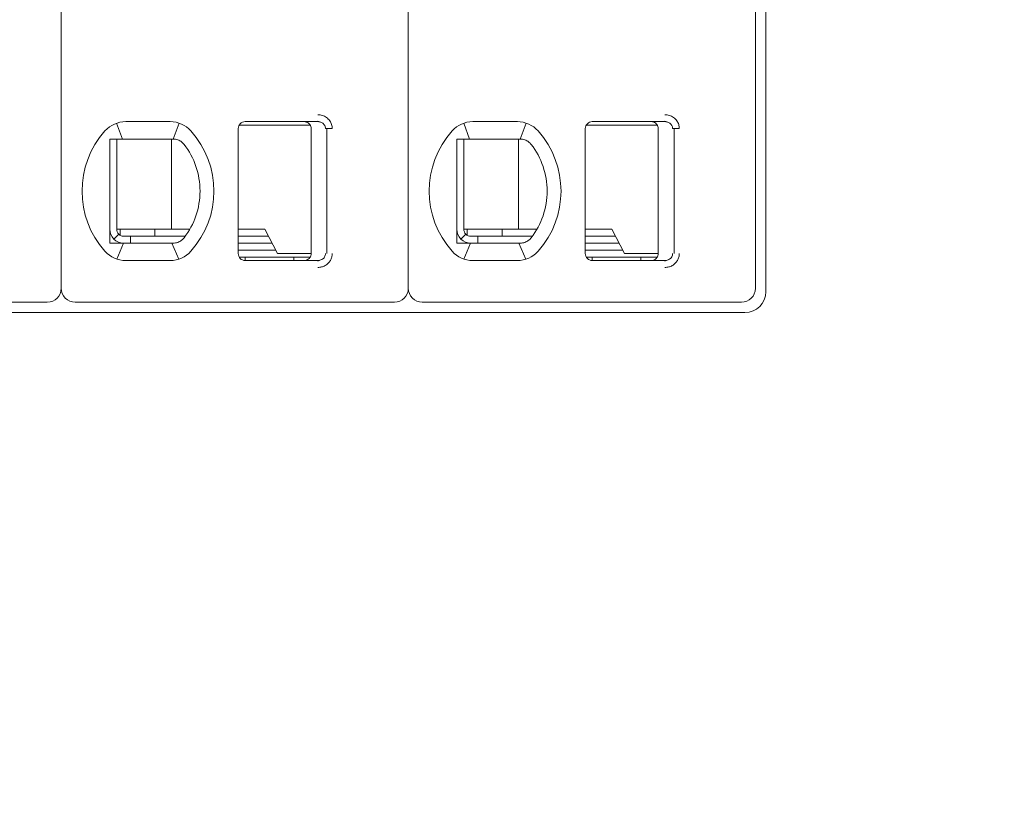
# Model space of a CAD drawing. Header units: millimetres. Extents: x -1114 to 1396, y -630 to 631.
# Tile 450 of 656: x 414 to 428, y -497 to -485. Entities that reach past the tile are written whole.
import ezdxf

# ---------------------------------------------------------------- set-up
doc = ezdxf.new("R2010")
doc.units = ezdxf.units.MM
doc.header["$MEASUREMENT"] = 0

msp = doc.modelspace()

# ---------------------------------------------------------------- linework, layer by layer
at = {"lineweight": 18}
for points, knots in [([(1038.9843, -629.7647), (1038.9843, -629.7647), (-1111.4882, -629.7647), (-1111.4882, -629.7647), (-1111.4882, -629.7647), (-1111.4882, -629.7647), (-1111.4882, 630.7883), (-1111.4882, 630.7883), (-1111.4882, 630.7883), (-1111.4882, 630.7883), (1038.9843, 630.7883), (1038.9843, 630.7883)], [0, 0, 0, 0, 0.3333333, 0.3333333, 0.3333333, 0.3333333, 0.6666667, 0.6666667, 0.6666667, 0.6666667, 1, 1, 1, 1]), ([(418.5927, -486.8466), (418.6147, -486.8464), (418.6358, -486.8497), (418.6569, -486.8565), (418.6569, -486.8565), (418.678, -486.8633), (418.6991, -486.8735), (418.7177, -486.8871), (418.7177, -486.8871), (418.7362, -486.9008), (418.7523, -486.9177), (418.7645, -486.935), (418.7645, -486.935), (418.7767, -486.9522), (418.785, -486.9697), (418.7907, -486.9882), (418.7907, -486.9882), (418.7965, -487.0067), (418.7996, -487.0263), (418.7997, -487.0466)], [0, 0, 0, 0, 0.2, 0.2, 0.2, 0.2, 0.4, 0.4, 0.4, 0.4, 0.6, 0.6, 0.6, 0.6, 0.8, 0.8, 0.8, 0.8, 1, 1, 1, 1]), ([(423.5927, -486.8466), (423.6147, -486.8464), (423.6358, -486.8497), (423.6569, -486.8565), (423.6569, -486.8565), (423.678, -486.8633), (423.6991, -486.8735), (423.7177, -486.8871), (423.7177, -486.8871), (423.7362, -486.9008), (423.7523, -486.9177), (423.7645, -486.935), (423.7645, -486.935), (423.7767, -486.9522), (423.785, -486.9697), (423.7907, -486.9882), (423.7907, -486.9882), (423.7965, -487.0067), (423.7996, -487.0263), (423.7997, -487.0466)], [0, 0, 0, 0, 0.2, 0.2, 0.2, 0.2, 0.4, 0.4, 0.4, 0.4, 0.6, 0.6, 0.6, 0.6, 0.8, 0.8, 0.8, 0.8, 1, 1, 1, 1]), ([(417.5452, -486.9466), (417.5187, -486.9466), (417.4933, -486.9571), (417.4745, -486.9759), (417.4745, -486.9759), (417.4558, -486.9946), (417.4452, -487.0201), (417.4452, -487.0466)], [0, 0, 0, 0, 0.5, 0.5, 0.5, 0.5, 1, 1, 1, 1]), ([(417.5452, -486.9466), (417.5187, -486.9466), (417.4933, -486.9571), (417.4745, -486.9759), (417.4745, -486.9759), (417.4558, -486.9946), (417.4452, -487.0201), (417.4452, -487.0466)], [0, 0, 0, 0, 0.5, 0.5, 0.5, 0.5, 1, 1, 1, 1]), ([(418.3952, -486.9466), (418.4058, -486.9466), (418.4162, -486.9483), (418.4262, -486.9515), (418.4262, -486.9515), (418.4362, -486.9548), (418.4457, -486.9596), (418.4541, -486.9658), (418.4541, -486.9658), (418.4626, -486.9719), (418.4701, -486.9794), (418.4762, -486.9879), (418.4762, -486.9879), (418.4823, -486.9964), (418.4872, -487.0059), (418.4904, -487.0158), (418.4904, -487.0158), (418.4936, -487.0258), (418.4952, -487.0362), (418.4952, -487.0466)], [0, 0, 0, 0, 0.2, 0.2, 0.2, 0.2, 0.4, 0.4, 0.4, 0.4, 0.6, 0.6, 0.6, 0.6, 0.8, 0.8, 0.8, 0.8, 1, 1, 1, 1]), ([(418.5927, -486.9466), (418.6014, -486.9466), (418.6102, -486.9475), (418.6187, -486.9494), (418.6187, -486.9494), (418.627, -486.9512), (418.6352, -486.954), (418.6429, -486.9575), (418.6429, -486.9575), (418.6505, -486.961), (418.6577, -486.9654), (418.6642, -486.9704), (418.6642, -486.9704), (418.6704, -486.9752), (418.676, -486.9806), (418.6809, -486.9865), (418.6809, -486.9865), (418.6855, -486.9919), (418.6894, -486.9978), (418.6926, -487.0041), (418.6926, -487.0041), (418.6959, -487.0103), (418.6984, -487.0169), (418.7002, -487.0236), (418.7002, -487.0236), (418.7021, -487.0312), (418.7031, -487.0389), (418.7031, -487.0466)], [0, 0, 0, 0, 0.1428571, 0.1428571, 0.1428571, 0.1428571, 0.2857143, 0.2857143, 0.2857143, 0.2857143, 0.4285714, 0.4285714, 0.4285714, 0.4285714, 0.5714286, 0.5714286, 0.5714286, 0.5714286, 0.7142857, 0.7142857, 0.7142857, 0.7142857, 0.8571429, 0.8571429, 0.8571429, 0.8571429, 1, 1, 1, 1]), ([(422.5452, -486.9466), (422.5187, -486.9466), (422.4933, -486.9571), (422.4745, -486.9759), (422.4745, -486.9759), (422.4558, -486.9946), (422.4452, -487.0201), (422.4452, -487.0466)], [0, 0, 0, 0, 0.5, 0.5, 0.5, 0.5, 1, 1, 1, 1]), ([(422.5452, -486.9466), (422.5187, -486.9466), (422.4933, -486.9571), (422.4745, -486.9759), (422.4745, -486.9759), (422.4558, -486.9946), (422.4452, -487.0201), (422.4452, -487.0466)], [0, 0, 0, 0, 0.5, 0.5, 0.5, 0.5, 1, 1, 1, 1]), ([(423.3952, -486.9466), (423.4058, -486.9466), (423.4162, -486.9483), (423.4262, -486.9515), (423.4262, -486.9515), (423.4362, -486.9548), (423.4457, -486.9596), (423.4541, -486.9658), (423.4541, -486.9658), (423.4626, -486.9719), (423.4701, -486.9794), (423.4762, -486.9879), (423.4762, -486.9879), (423.4823, -486.9964), (423.4872, -487.0059), (423.4904, -487.0158), (423.4904, -487.0158), (423.4936, -487.0258), (423.4952, -487.0362), (423.4952, -487.0466)], [0, 0, 0, 0, 0.2, 0.2, 0.2, 0.2, 0.4, 0.4, 0.4, 0.4, 0.6, 0.6, 0.6, 0.6, 0.8, 0.8, 0.8, 0.8, 1, 1, 1, 1]), ([(423.5927, -486.9466), (423.6014, -486.9466), (423.6102, -486.9475), (423.6187, -486.9494), (423.6187, -486.9494), (423.627, -486.9512), (423.6352, -486.954), (423.6429, -486.9575), (423.6429, -486.9575), (423.6505, -486.961), (423.6577, -486.9654), (423.6642, -486.9704), (423.6642, -486.9704), (423.6704, -486.9752), (423.676, -486.9806), (423.6809, -486.9865), (423.6809, -486.9865), (423.6855, -486.9919), (423.6894, -486.9978), (423.6926, -487.0041), (423.6926, -487.0041), (423.6959, -487.0103), (423.6984, -487.0169), (423.7002, -487.0236), (423.7002, -487.0236), (423.7021, -487.0312), (423.7031, -487.0389), (423.7031, -487.0466)], [0, 0, 0, 0, 0.1428571, 0.1428571, 0.1428571, 0.1428571, 0.2857143, 0.2857143, 0.2857143, 0.2857143, 0.4285714, 0.4285714, 0.4285714, 0.4285714, 0.5714286, 0.5714286, 0.5714286, 0.5714286, 0.7142857, 0.7142857, 0.7142857, 0.7142857, 0.8571429, 0.8571429, 0.8571429, 0.8571429, 1, 1, 1, 1]), ([(415.5952, -487.1966), (415.602, -487.1966), (415.6088, -487.1966), (415.6156, -487.1966), (415.6156, -487.1966), (415.6224, -487.1966), (415.6292, -487.1966), (415.6361, -487.1966), (415.6361, -487.1966), (415.643, -487.1966), (415.6498, -487.1966), (415.6567, -487.1966)], [0, 0, 0, 0, 0.3333333, 0.3333333, 0.3333333, 0.3333333, 0.6666667, 0.6666667, 0.6666667, 0.6666667, 1, 1, 1, 1]), ([(415.5952, -487.1966), (415.5952, -487.2475), (415.5952, -487.3), (415.5952, -487.355), (415.5952, -487.355), (415.5952, -487.3824), (415.5952, -487.4105), (415.5952, -487.4395), (415.5952, -487.4395), (415.5952, -487.4539), (415.5952, -487.4686), (415.5952, -487.4835), (415.5952, -487.4835), (415.5952, -487.4984), (415.5952, -487.5136), (415.5952, -487.529), (415.5952, -487.529), (415.5952, -487.5597), (415.5952, -487.5913), (415.5952, -487.624), (415.5952, -487.624), (415.5952, -487.6567), (415.5952, -487.6905), (415.5952, -487.7259), (415.5952, -487.7259), (415.5952, -487.7436), (415.5952, -487.7615), (415.5952, -487.7796), (415.5952, -487.7796), (415.5952, -487.7977), (415.5952, -487.816), (415.5952, -487.8345), (415.5952, -487.8345), (415.5952, -487.853), (415.5952, -487.8717), (415.5952, -487.8907), (415.5952, -487.8907), (415.5952, -487.9097), (415.5952, -487.9289), (415.5952, -487.9479), (415.5952, -487.9479), (415.5952, -487.986), (415.5952, -488.0235), (415.5952, -488.0606), (415.5952, -488.0606), (415.5952, -488.0699), (415.5952, -488.0791), (415.5952, -488.0883), (415.5952, -488.0883), (415.5952, -488.0975), (415.5952, -488.1067), (415.5952, -488.1158), (415.5952, -488.1158), (415.5952, -488.134), (415.5952, -488.1519), (415.5952, -488.1693), (415.5952, -488.1693), (415.5952, -488.2043), (415.5952, -488.2379), (415.5952, -488.2706), (415.5952, -488.2706), (415.5952, -488.2869), (415.5952, -488.303), (415.5952, -488.3189), (415.5952, -488.3189), (415.5952, -488.3347), (415.5952, -488.3504), (415.5952, -488.3657), (415.5952, -488.3657), (415.5952, -488.3964), (415.5952, -488.4259), (415.5952, -488.4547), (415.5952, -488.4547), (415.5952, -488.4835), (415.5952, -488.5114), (415.5952, -488.5388), (415.5952, -488.5388), (415.5952, -488.5935), (415.5952, -488.6458), (415.5952, -488.6966)], [0, 0, 0, 0, 0.05, 0.05, 0.05, 0.05, 0.1, 0.1, 0.1, 0.1, 0.15, 0.15, 0.15, 0.15, 0.2, 0.2, 0.2, 0.2, 0.25, 0.25, 0.25, 0.25, 0.3, 0.3, 0.3, 0.3, 0.35, 0.35, 0.35, 0.35, 0.4, 0.4, 0.4, 0.4, 0.45, 0.45, 0.45, 0.45, 0.5, 0.5, 0.5, 0.5, 0.55, 0.55, 0.55, 0.55, 0.6, 0.6, 0.6, 0.6, 0.65, 0.65, 0.65, 0.65, 0.7, 0.7, 0.7, 0.7, 0.75, 0.75, 0.75, 0.75, 0.8, 0.8, 0.8, 0.8, 0.85, 0.85, 0.85, 0.85, 0.9, 0.9, 0.9, 0.9, 0.95, 0.95, 0.95, 0.95, 1, 1, 1, 1]), ([(415.8244, -487.1966), (415.8193, -487.1966), (415.8141, -487.1966), (415.8088, -487.1966), (415.8088, -487.1966), (415.8035, -487.1966), (415.7982, -487.1966), (415.7928, -487.1966), (415.7928, -487.1966), (415.7874, -487.1966), (415.7819, -487.1966), (415.7763, -487.1966), (415.7763, -487.1966), (415.7706, -487.1966), (415.7648, -487.1966), (415.7588, -487.1966), (415.7588, -487.1966), (415.7529, -487.1966), (415.7467, -487.1966), (415.7405, -487.1966), (415.7405, -487.1966), (415.7342, -487.1966), (415.7278, -487.1966), (415.7212, -487.1966), (415.7212, -487.1966), (415.7146, -487.1966), (415.7078, -487.1966), (415.7009, -487.1966), (415.7009, -487.1966), (415.6939, -487.1966), (415.6868, -487.1966), (415.6794, -487.1966), (415.6794, -487.1966), (415.6721, -487.1966), (415.6645, -487.1966), (415.6567, -487.1966)], [0, 0, 0, 0, 0.1111111, 0.1111111, 0.1111111, 0.1111111, 0.2222222, 0.2222222, 0.2222222, 0.2222222, 0.3333333, 0.3333333, 0.3333333, 0.3333333, 0.4444444, 0.4444444, 0.4444444, 0.4444444, 0.5555556, 0.5555556, 0.5555556, 0.5555556, 0.6666667, 0.6666667, 0.6666667, 0.6666667, 0.7777778, 0.7777778, 0.7777778, 0.7777778, 0.8888889, 0.8888889, 0.8888889, 0.8888889, 1, 1, 1, 1]), ([(416.5076, -487.1966), (416.5029, -487.1966), (416.4983, -487.1966), (416.4936, -487.1966), (416.4936, -487.1966), (416.4889, -487.1966), (416.4843, -487.1966), (416.4797, -487.1966), (416.4797, -487.1966), (416.4751, -487.1966), (416.4706, -487.1966), (416.4661, -487.1966)], [0, 0, 0, 0, 0.3333333, 0.3333333, 0.3333333, 0.3333333, 0.6666667, 0.6666667, 0.6666667, 0.6666667, 1, 1, 1, 1]), ([(416.6053, -487.2221), (416.595, -487.2163), (416.5843, -487.2115), (416.5735, -487.2078), (416.5735, -487.2078), (416.5627, -487.204), (416.5517, -487.2012), (416.5407, -487.1994), (416.5407, -487.1994), (416.5297, -487.1975), (416.5186, -487.1966), (416.5076, -487.1966)], [0, 0, 0, 0, 0.3333333, 0.3333333, 0.3333333, 0.3333333, 0.6666667, 0.6666667, 0.6666667, 0.6666667, 1, 1, 1, 1]), ([(420.5952, -487.1966), (420.602, -487.1966), (420.6088, -487.1966), (420.6156, -487.1966), (420.6156, -487.1966), (420.6224, -487.1966), (420.6292, -487.1966), (420.6361, -487.1966), (420.6361, -487.1966), (420.643, -487.1966), (420.6498, -487.1966), (420.6567, -487.1966)], [0, 0, 0, 0, 0.3333333, 0.3333333, 0.3333333, 0.3333333, 0.6666667, 0.6666667, 0.6666667, 0.6666667, 1, 1, 1, 1]), ([(420.5952, -487.1966), (420.5952, -487.2475), (420.5952, -487.3), (420.5952, -487.355), (420.5952, -487.355), (420.5952, -487.3824), (420.5952, -487.4105), (420.5952, -487.4395), (420.5952, -487.4395), (420.5952, -487.4539), (420.5952, -487.4686), (420.5952, -487.4835), (420.5952, -487.4835), (420.5952, -487.4984), (420.5952, -487.5136), (420.5952, -487.529), (420.5952, -487.529), (420.5952, -487.5597), (420.5952, -487.5913), (420.5952, -487.624), (420.5952, -487.624), (420.5952, -487.6567), (420.5952, -487.6905), (420.5952, -487.7259), (420.5952, -487.7259), (420.5952, -487.7436), (420.5952, -487.7615), (420.5952, -487.7796), (420.5952, -487.7796), (420.5952, -487.7977), (420.5952, -487.816), (420.5952, -487.8345), (420.5952, -487.8345), (420.5952, -487.853), (420.5952, -487.8717), (420.5952, -487.8907), (420.5952, -487.8907), (420.5952, -487.9097), (420.5952, -487.9289), (420.5952, -487.9479), (420.5952, -487.9479), (420.5952, -487.986), (420.5952, -488.0235), (420.5952, -488.0606), (420.5952, -488.0606), (420.5952, -488.0699), (420.5952, -488.0791), (420.5952, -488.0883), (420.5952, -488.0883), (420.5952, -488.0975), (420.5952, -488.1067), (420.5952, -488.1158), (420.5952, -488.1158), (420.5952, -488.134), (420.5952, -488.1519), (420.5952, -488.1693), (420.5952, -488.1693), (420.5952, -488.2043), (420.5952, -488.2379), (420.5952, -488.2706), (420.5952, -488.2706), (420.5952, -488.2869), (420.5952, -488.303), (420.5952, -488.3189), (420.5952, -488.3189), (420.5952, -488.3347), (420.5952, -488.3504), (420.5952, -488.3657), (420.5952, -488.3657), (420.5952, -488.3964), (420.5952, -488.4259), (420.5952, -488.4547), (420.5952, -488.4547), (420.5952, -488.4835), (420.5952, -488.5114), (420.5952, -488.5388), (420.5952, -488.5388), (420.5952, -488.5935), (420.5952, -488.6458), (420.5952, -488.6966)], [0, 0, 0, 0, 0.05, 0.05, 0.05, 0.05, 0.1, 0.1, 0.1, 0.1, 0.15, 0.15, 0.15, 0.15, 0.2, 0.2, 0.2, 0.2, 0.25, 0.25, 0.25, 0.25, 0.3, 0.3, 0.3, 0.3, 0.35, 0.35, 0.35, 0.35, 0.4, 0.4, 0.4, 0.4, 0.45, 0.45, 0.45, 0.45, 0.5, 0.5, 0.5, 0.5, 0.55, 0.55, 0.55, 0.55, 0.6, 0.6, 0.6, 0.6, 0.65, 0.65, 0.65, 0.65, 0.7, 0.7, 0.7, 0.7, 0.75, 0.75, 0.75, 0.75, 0.8, 0.8, 0.8, 0.8, 0.85, 0.85, 0.85, 0.85, 0.9, 0.9, 0.9, 0.9, 0.95, 0.95, 0.95, 0.95, 1, 1, 1, 1]), ([(420.8244, -487.1966), (420.8193, -487.1966), (420.8141, -487.1966), (420.8088, -487.1966), (420.8088, -487.1966), (420.8035, -487.1966), (420.7982, -487.1966), (420.7928, -487.1966), (420.7928, -487.1966), (420.7874, -487.1966), (420.7819, -487.1966), (420.7763, -487.1966), (420.7763, -487.1966), (420.7706, -487.1966), (420.7648, -487.1966), (420.7588, -487.1966), (420.7588, -487.1966), (420.7529, -487.1966), (420.7467, -487.1966), (420.7405, -487.1966), (420.7405, -487.1966), (420.7342, -487.1966), (420.7278, -487.1966), (420.7212, -487.1966), (420.7212, -487.1966), (420.7146, -487.1966), (420.7078, -487.1966), (420.7009, -487.1966), (420.7009, -487.1966), (420.6939, -487.1966), (420.6868, -487.1966), (420.6794, -487.1966), (420.6794, -487.1966), (420.6721, -487.1966), (420.6645, -487.1966), (420.6567, -487.1966)], [0, 0, 0, 0, 0.1111111, 0.1111111, 0.1111111, 0.1111111, 0.2222222, 0.2222222, 0.2222222, 0.2222222, 0.3333333, 0.3333333, 0.3333333, 0.3333333, 0.4444444, 0.4444444, 0.4444444, 0.4444444, 0.5555556, 0.5555556, 0.5555556, 0.5555556, 0.6666667, 0.6666667, 0.6666667, 0.6666667, 0.7777778, 0.7777778, 0.7777778, 0.7777778, 0.8888889, 0.8888889, 0.8888889, 0.8888889, 1, 1, 1, 1]), ([(421.5076, -487.1966), (421.5029, -487.1966), (421.4983, -487.1966), (421.4936, -487.1966), (421.4936, -487.1966), (421.4889, -487.1966), (421.4843, -487.1966), (421.4797, -487.1966), (421.4797, -487.1966), (421.4751, -487.1966), (421.4706, -487.1966), (421.4661, -487.1966)], [0, 0, 0, 0, 0.3333333, 0.3333333, 0.3333333, 0.3333333, 0.6666667, 0.6666667, 0.6666667, 0.6666667, 1, 1, 1, 1]), ([(421.6053, -487.2221), (421.595, -487.2163), (421.5843, -487.2115), (421.5735, -487.2078), (421.5735, -487.2078), (421.5627, -487.204), (421.5517, -487.2012), (421.5407, -487.1994), (421.5407, -487.1994), (421.5297, -487.1975), (421.5186, -487.1966), (421.5076, -487.1966)], [0, 0, 0, 0, 0.3333333, 0.3333333, 0.3333333, 0.3333333, 0.6666667, 0.6666667, 0.6666667, 0.6666667, 1, 1, 1, 1]), ([(416.6659, -487.2744), (416.6607, -487.2676), (416.6549, -487.261), (416.6486, -487.2547), (416.6486, -487.2547), (416.6423, -487.2485), (416.6355, -487.2425), (416.6282, -487.237), (416.6282, -487.237), (416.621, -487.2316), (416.6133, -487.2266), (416.6053, -487.2221)], [0, 0, 0, 0, 0.3333333, 0.3333333, 0.3333333, 0.3333333, 0.6666667, 0.6666667, 0.6666667, 0.6666667, 1, 1, 1, 1]), ([(421.6659, -487.2744), (421.6607, -487.2676), (421.6549, -487.261), (421.6486, -487.2547), (421.6486, -487.2547), (421.6423, -487.2485), (421.6355, -487.2425), (421.6282, -487.237), (421.6282, -487.237), (421.621, -487.2316), (421.6133, -487.2266), (421.6053, -487.2221)], [0, 0, 0, 0, 0.3333333, 0.3333333, 0.3333333, 0.3333333, 0.6666667, 0.6666667, 0.6666667, 0.6666667, 1, 1, 1, 1]), ([(415.5952, -488.4966), (415.5952, -488.5496), (415.6163, -488.6005), (415.6538, -488.638), (415.6538, -488.638), (415.6913, -488.6755), (415.7422, -488.6966), (415.7952, -488.6966)], [0, 0, 0, 0, 0.5, 0.5, 0.5, 0.5, 1, 1, 1, 1]), ([(415.6952, -488.4966), (415.6952, -488.5231), (415.7058, -488.5486), (415.7245, -488.5673), (415.7245, -488.5673), (415.7433, -488.5861), (415.7687, -488.5966), (415.7952, -488.5966)], [0, 0, 0, 0, 0.5, 0.5, 0.5, 0.5, 1, 1, 1, 1]), ([(416.6053, -488.6711), (416.6136, -488.6665), (416.6214, -488.6613), (416.6287, -488.6558), (416.6287, -488.6558), (416.636, -488.6502), (416.6428, -488.6443), (416.649, -488.6381), (416.649, -488.6381), (416.6552, -488.6319), (416.6608, -488.6254), (416.6659, -488.6188)], [0, 0, 0, 0, 0.3333333, 0.3333333, 0.3333333, 0.3333333, 0.6666667, 0.6666667, 0.6666667, 0.6666667, 1, 1, 1, 1]), ([(420.5952, -488.4966), (420.5952, -488.5496), (420.6163, -488.6005), (420.6538, -488.638), (420.6538, -488.638), (420.6913, -488.6755), (420.7422, -488.6966), (420.7952, -488.6966)], [0, 0, 0, 0, 0.5, 0.5, 0.5, 0.5, 1, 1, 1, 1]), ([(420.6952, -488.4966), (420.6952, -488.5231), (420.7058, -488.5486), (420.7245, -488.5673), (420.7245, -488.5673), (420.7433, -488.5861), (420.7687, -488.5966), (420.7952, -488.5966)], [0, 0, 0, 0, 0.5, 0.5, 0.5, 0.5, 1, 1, 1, 1]), ([(421.6053, -488.6711), (421.6136, -488.6665), (421.6214, -488.6613), (421.6287, -488.6558), (421.6287, -488.6558), (421.636, -488.6502), (421.6428, -488.6443), (421.649, -488.6381), (421.649, -488.6381), (421.6552, -488.6319), (421.6608, -488.6254), (421.6659, -488.6188)], [0, 0, 0, 0, 0.3333333, 0.3333333, 0.3333333, 0.3333333, 0.6666667, 0.6666667, 0.6666667, 0.6666667, 1, 1, 1, 1]), ([(415.5952, -488.6966), (415.6021, -488.6966), (415.609, -488.6966), (415.6158, -488.6966), (415.6158, -488.6966), (415.6227, -488.6966), (415.6295, -488.6966), (415.6363, -488.6966), (415.6363, -488.6966), (415.6431, -488.6966), (415.6499, -488.6966), (415.6567, -488.6966)], [0, 0, 0, 0, 0.3333333, 0.3333333, 0.3333333, 0.3333333, 0.6666667, 0.6666667, 0.6666667, 0.6666667, 1, 1, 1, 1]), ([(415.6567, -488.6966), (415.6645, -488.6966), (415.6721, -488.6966), (415.6794, -488.6966), (415.6794, -488.6966), (415.6868, -488.6966), (415.6939, -488.6966), (415.7009, -488.6966), (415.7009, -488.6966), (415.7078, -488.6966), (415.7146, -488.6966), (415.7212, -488.6966), (415.7212, -488.6966), (415.7278, -488.6966), (415.7342, -488.6966), (415.7404, -488.6966), (415.7404, -488.6966), (415.7467, -488.6966), (415.7529, -488.6966), (415.7588, -488.6966), (415.7588, -488.6966), (415.7648, -488.6966), (415.7706, -488.6966), (415.7763, -488.6966), (415.7763, -488.6966), (415.7819, -488.6966), (415.7874, -488.6966), (415.7928, -488.6966), (415.7928, -488.6966), (415.7982, -488.6966), (415.8035, -488.6966), (415.8088, -488.6966), (415.8088, -488.6966), (415.8141, -488.6966), (415.8193, -488.6966), (415.8244, -488.6966)], [0, 0, 0, 0, 0.1111111, 0.1111111, 0.1111111, 0.1111111, 0.2222222, 0.2222222, 0.2222222, 0.2222222, 0.3333333, 0.3333333, 0.3333333, 0.3333333, 0.4444444, 0.4444444, 0.4444444, 0.4444444, 0.5555556, 0.5555556, 0.5555556, 0.5555556, 0.6666667, 0.6666667, 0.6666667, 0.6666667, 0.7777778, 0.7777778, 0.7777778, 0.7777778, 0.8888889, 0.8888889, 0.8888889, 0.8888889, 1, 1, 1, 1]), ([(416.4661, -488.6966), (416.4706, -488.6966), (416.4751, -488.6966), (416.4797, -488.6966), (416.4797, -488.6966), (416.4843, -488.6966), (416.489, -488.6966), (416.4936, -488.6966), (416.4936, -488.6966), (416.4983, -488.6966), (416.503, -488.6966), (416.5076, -488.6966)], [0, 0, 0, 0, 0.3333333, 0.3333333, 0.3333333, 0.3333333, 0.6666667, 0.6666667, 0.6666667, 0.6666667, 1, 1, 1, 1]), ([(416.6053, -488.6711), (416.5952, -488.6768), (416.5847, -488.6815), (416.574, -488.6853), (416.574, -488.6853), (416.5632, -488.6891), (416.5523, -488.6919), (416.5412, -488.6938), (416.5412, -488.6938), (416.5301, -488.6957), (416.5189, -488.6966), (416.5076, -488.6966)], [0, 0, 0, 0, 0.3333333, 0.3333333, 0.3333333, 0.3333333, 0.6666667, 0.6666667, 0.6666667, 0.6666667, 1, 1, 1, 1]), ([(420.5952, -488.6966), (420.6021, -488.6966), (420.609, -488.6966), (420.6158, -488.6966), (420.6158, -488.6966), (420.6227, -488.6966), (420.6295, -488.6966), (420.6363, -488.6966), (420.6363, -488.6966), (420.6431, -488.6966), (420.6499, -488.6966), (420.6567, -488.6966)], [0, 0, 0, 0, 0.3333333, 0.3333333, 0.3333333, 0.3333333, 0.6666667, 0.6666667, 0.6666667, 0.6666667, 1, 1, 1, 1]), ([(420.6567, -488.6966), (420.6645, -488.6966), (420.6721, -488.6966), (420.6794, -488.6966), (420.6794, -488.6966), (420.6868, -488.6966), (420.6939, -488.6966), (420.7009, -488.6966), (420.7009, -488.6966), (420.7078, -488.6966), (420.7146, -488.6966), (420.7212, -488.6966), (420.7212, -488.6966), (420.7278, -488.6966), (420.7342, -488.6966), (420.7404, -488.6966), (420.7404, -488.6966), (420.7467, -488.6966), (420.7529, -488.6966), (420.7588, -488.6966), (420.7588, -488.6966), (420.7648, -488.6966), (420.7706, -488.6966), (420.7763, -488.6966), (420.7763, -488.6966), (420.7819, -488.6966), (420.7874, -488.6966), (420.7928, -488.6966), (420.7928, -488.6966), (420.7982, -488.6966), (420.8035, -488.6966), (420.8088, -488.6966), (420.8088, -488.6966), (420.8141, -488.6966), (420.8193, -488.6966), (420.8244, -488.6966)], [0, 0, 0, 0, 0.1111111, 0.1111111, 0.1111111, 0.1111111, 0.2222222, 0.2222222, 0.2222222, 0.2222222, 0.3333333, 0.3333333, 0.3333333, 0.3333333, 0.4444444, 0.4444444, 0.4444444, 0.4444444, 0.5555556, 0.5555556, 0.5555556, 0.5555556, 0.6666667, 0.6666667, 0.6666667, 0.6666667, 0.7777778, 0.7777778, 0.7777778, 0.7777778, 0.8888889, 0.8888889, 0.8888889, 0.8888889, 1, 1, 1, 1]), ([(421.4661, -488.6966), (421.4706, -488.6966), (421.4751, -488.6966), (421.4797, -488.6966), (421.4797, -488.6966), (421.4843, -488.6966), (421.489, -488.6966), (421.4936, -488.6966), (421.4936, -488.6966), (421.4983, -488.6966), (421.503, -488.6966), (421.5076, -488.6966)], [0, 0, 0, 0, 0.3333333, 0.3333333, 0.3333333, 0.3333333, 0.6666667, 0.6666667, 0.6666667, 0.6666667, 1, 1, 1, 1]), ([(421.6053, -488.6711), (421.5952, -488.6768), (421.5847, -488.6815), (421.574, -488.6853), (421.574, -488.6853), (421.5632, -488.6891), (421.5523, -488.6919), (421.5412, -488.6938), (421.5412, -488.6938), (421.5301, -488.6957), (421.5189, -488.6966), (421.5076, -488.6966)], [0, 0, 0, 0, 0.3333333, 0.3333333, 0.3333333, 0.3333333, 0.6666667, 0.6666667, 0.6666667, 0.6666667, 1, 1, 1, 1]), ([(417.4452, -488.8466), (417.4452, -488.8731), (417.4558, -488.8986), (417.4745, -488.9173), (417.4745, -488.9173), (417.4933, -488.9361), (417.5187, -488.9466), (417.5452, -488.9466)], [0, 0, 0, 0, 0.5, 0.5, 0.5, 0.5, 1, 1, 1, 1]), ([(417.4452, -488.8466), (417.4452, -488.8731), (417.4558, -488.8986), (417.4745, -488.9173), (417.4745, -488.9173), (417.4933, -488.9361), (417.5187, -488.9466), (417.5452, -488.9466)], [0, 0, 0, 0, 0.5, 0.5, 0.5, 0.5, 1, 1, 1, 1]), ([(418.4952, -488.8466), (418.4952, -488.857), (418.4936, -488.8675), (418.4904, -488.8774), (418.4904, -488.8774), (418.4872, -488.8874), (418.4823, -488.8968), (418.4762, -488.9053), (418.4762, -488.9053), (418.4701, -488.9138), (418.4627, -488.9212), (418.4542, -488.9274), (418.4542, -488.9274), (418.4458, -488.9335), (418.4363, -488.9384), (418.4263, -488.9416), (418.4263, -488.9416), (418.4164, -488.9449), (418.4058, -488.9466), (418.3952, -488.9466)], [0, 0, 0, 0, 0.2, 0.2, 0.2, 0.2, 0.4, 0.4, 0.4, 0.4, 0.6, 0.6, 0.6, 0.6, 0.8, 0.8, 0.8, 0.8, 1, 1, 1, 1]), ([(418.7031, -488.8466), (418.7031, -488.8551), (418.7019, -488.8636), (418.6996, -488.8718), (418.6996, -488.8718), (418.6972, -488.88), (418.6937, -488.8878), (418.6893, -488.8951), (418.6893, -488.8951), (418.6847, -488.9026), (418.6791, -488.9095), (418.6726, -488.9156), (418.6726, -488.9156), (418.666, -488.9219), (418.6586, -488.9273), (418.6505, -488.9318), (418.6505, -488.9318), (418.6419, -488.9366), (418.6327, -488.9402), (418.6231, -488.9427), (418.6231, -488.9427), (418.6132, -488.9453), (418.6029, -488.9466), (418.5927, -488.9466)], [0, 0, 0, 0, 0.1666667, 0.1666667, 0.1666667, 0.1666667, 0.3333333, 0.3333333, 0.3333333, 0.3333333, 0.5, 0.5, 0.5, 0.5, 0.6666667, 0.6666667, 0.6666667, 0.6666667, 0.8333333, 0.8333333, 0.8333333, 0.8333333, 1, 1, 1, 1]), ([(418.7997, -488.8466), (418.7997, -488.864), (418.7975, -488.8808), (418.793, -488.8973), (418.793, -488.8973), (418.7884, -488.9139), (418.7816, -488.9302), (418.7728, -488.9453), (418.7728, -488.9453), (418.7639, -488.9604), (418.7532, -488.9743), (418.7403, -488.9868), (418.7403, -488.9868), (418.7275, -488.9994), (418.7126, -489.0105), (418.6969, -489.0194), (418.6969, -489.0194), (418.6812, -489.0283), (418.6647, -489.035), (418.6473, -489.0395), (418.6473, -489.0395), (418.63, -489.044), (418.6118, -489.0464), (418.5927, -489.0466)], [0, 0, 0, 0, 0.1666667, 0.1666667, 0.1666667, 0.1666667, 0.3333333, 0.3333333, 0.3333333, 0.3333333, 0.5, 0.5, 0.5, 0.5, 0.6666667, 0.6666667, 0.6666667, 0.6666667, 0.8333333, 0.8333333, 0.8333333, 0.8333333, 1, 1, 1, 1]), ([(422.4452, -488.8466), (422.4452, -488.8731), (422.4558, -488.8986), (422.4745, -488.9173), (422.4745, -488.9173), (422.4933, -488.9361), (422.5187, -488.9466), (422.5452, -488.9466)], [0, 0, 0, 0, 0.5, 0.5, 0.5, 0.5, 1, 1, 1, 1]), ([(422.4452, -488.8466), (422.4452, -488.8731), (422.4558, -488.8986), (422.4745, -488.9173), (422.4745, -488.9173), (422.4933, -488.9361), (422.5187, -488.9466), (422.5452, -488.9466)], [0, 0, 0, 0, 0.5, 0.5, 0.5, 0.5, 1, 1, 1, 1]), ([(423.4952, -488.8466), (423.4952, -488.857), (423.4936, -488.8675), (423.4904, -488.8774), (423.4904, -488.8774), (423.4872, -488.8874), (423.4823, -488.8968), (423.4762, -488.9053), (423.4762, -488.9053), (423.4701, -488.9138), (423.4627, -488.9212), (423.4542, -488.9274), (423.4542, -488.9274), (423.4458, -488.9335), (423.4363, -488.9384), (423.4263, -488.9416), (423.4263, -488.9416), (423.4164, -488.9449), (423.4058, -488.9466), (423.3952, -488.9466)], [0, 0, 0, 0, 0.2, 0.2, 0.2, 0.2, 0.4, 0.4, 0.4, 0.4, 0.6, 0.6, 0.6, 0.6, 0.8, 0.8, 0.8, 0.8, 1, 1, 1, 1]), ([(423.7031, -488.8466), (423.7031, -488.8551), (423.7019, -488.8636), (423.6996, -488.8718), (423.6996, -488.8718), (423.6972, -488.88), (423.6937, -488.8878), (423.6893, -488.8951), (423.6893, -488.8951), (423.6847, -488.9026), (423.6791, -488.9095), (423.6726, -488.9156), (423.6726, -488.9156), (423.666, -488.9219), (423.6586, -488.9273), (423.6505, -488.9318), (423.6505, -488.9318), (423.6419, -488.9366), (423.6327, -488.9402), (423.6231, -488.9427), (423.6231, -488.9427), (423.6132, -488.9453), (423.6029, -488.9466), (423.5927, -488.9466)], [0, 0, 0, 0, 0.1666667, 0.1666667, 0.1666667, 0.1666667, 0.3333333, 0.3333333, 0.3333333, 0.3333333, 0.5, 0.5, 0.5, 0.5, 0.6666667, 0.6666667, 0.6666667, 0.6666667, 0.8333333, 0.8333333, 0.8333333, 0.8333333, 1, 1, 1, 1]), ([(423.7997, -488.8466), (423.7997, -488.864), (423.7975, -488.8808), (423.793, -488.8973), (423.793, -488.8973), (423.7884, -488.9139), (423.7816, -488.9302), (423.7728, -488.9453), (423.7728, -488.9453), (423.7639, -488.9604), (423.7532, -488.9743), (423.7403, -488.9868), (423.7403, -488.9868), (423.7275, -488.9994), (423.7126, -489.0105), (423.6969, -489.0194), (423.6969, -489.0194), (423.6812, -489.0283), (423.6647, -489.035), (423.6473, -489.0395), (423.6473, -489.0395), (423.63, -489.044), (423.6118, -489.0464), (423.5927, -489.0466)], [0, 0, 0, 0, 0.1666667, 0.1666667, 0.1666667, 0.1666667, 0.3333333, 0.3333333, 0.3333333, 0.3333333, 0.5, 0.5, 0.5, 0.5, 0.6666667, 0.6666667, 0.6666667, 0.6666667, 0.8333333, 0.8333333, 0.8333333, 0.8333333, 1, 1, 1, 1]), ([(414.8952, -489.3466), (414.8952, -489.3996), (414.9163, -489.4505), (414.9538, -489.488), (414.9538, -489.488), (414.9913, -489.5255), (415.0422, -489.5466), (415.0952, -489.5466)], [0, 0, 0, 0, 0.5, 0.5, 0.5, 0.5, 1, 1, 1, 1]), ([(419.8952, -489.3466), (419.8952, -489.3996), (419.9163, -489.4505), (419.9538, -489.488), (419.9538, -489.488), (419.9913, -489.5255), (420.0422, -489.5466), (420.0952, -489.5466)], [0, 0, 0, 0, 0.5, 0.5, 0.5, 0.5, 1, 1, 1, 1])]:
    msp.add_open_spline(points, degree=3, knots=knots, dxfattribs=at)
for points in [[(414.8952, -478.9266), (414.8952, -478.9266), (414.8952, -489.3466), (414.8952, -489.3466)], [(414.8952, -478.9266), (414.8952, -478.9266), (414.8952, -489.3466), (414.8952, -489.3466)], [(419.8952, -478.9266), (419.8952, -478.9266), (419.8952, -489.3466), (419.8952, -489.3466)], [(419.8952, -478.9266), (419.8952, -478.9266), (419.8952, -489.3466), (419.8952, -489.3466)], [(424.8952, -478.9266), (424.8952, -478.9266), (424.8952, -489.3466), (424.8952, -489.3466)], [(425.0452, -478.8766), (425.0452, -478.8766), (425.0452, -489.3966), (425.0452, -489.3966)], [(415.8244, -486.9466), (415.7106, -486.9466), (415.6022, -486.9951), (415.5263, -487.0799)], [(415.8244, -486.9466), (415.7106, -486.9466), (415.6022, -486.9951), (415.5263, -487.0799)], [(415.6937, -486.9686), (415.6937, -486.9686), (415.7781, -487.1966), (415.7781, -487.1966)], [(415.8244, -486.9466), (415.8244, -486.9466), (416.4661, -486.9466), (416.4661, -486.9466)], [(415.8244, -486.9466), (415.8244, -486.9466), (416.4661, -486.9466), (416.4661, -486.9466)], [(416.7642, -487.0799), (416.6883, -486.9951), (416.5799, -486.9466), (416.4661, -486.9466)], [(416.7642, -487.0799), (416.6883, -486.9951), (416.5799, -486.9466), (416.4661, -486.9466)], [(416.5069, -487.1966), (416.5069, -487.1966), (416.5925, -486.9671), (416.5925, -486.9671)], [(417.4452, -488.8466), (417.4452, -488.8466), (417.4452, -487.0466), (417.4452, -487.0466)], [(417.4452, -488.8466), (417.4452, -488.8466), (417.4452, -487.0466), (417.4452, -487.0466)], [(418.1261, -486.9966), (418.1261, -486.9966), (417.4586, -486.9966), (417.4586, -486.9966)], [(417.5452, -486.9466), (417.5452, -486.9466), (418.5927, -486.9466), (418.5927, -486.9466)], [(417.5452, -486.9466), (417.5452, -486.9466), (418.5927, -486.9466), (418.5927, -486.9466)], [(418.4754, -486.9966), (418.4754, -486.9966), (418.1261, -486.9966), (418.1261, -486.9966)], [(418.5927, -486.9466), (418.5927, -486.9466), (418.3952, -486.9466), (418.3952, -486.9466)], [(418.4952, -488.8466), (418.4952, -488.8466), (418.4952, -487.0466), (418.4952, -487.0466)], [(418.5916, -486.9397), (418.5916, -486.9397), (418.6353, -486.9544), (418.6353, -486.9544)], [(418.7031, -487.0466), (418.7031, -487.0466), (418.7997, -487.0466), (418.7997, -487.0466)], [(418.723, -488.8466), (418.723, -488.8466), (418.723, -487.0466), (418.723, -487.0466)], [(420.8244, -486.9466), (420.7106, -486.9466), (420.6022, -486.9951), (420.5263, -487.0799)], [(420.8244, -486.9466), (420.7106, -486.9466), (420.6022, -486.9951), (420.5263, -487.0799)], [(420.6937, -486.9686), (420.6937, -486.9686), (420.7781, -487.1966), (420.7781, -487.1966)], [(420.8244, -486.9466), (420.8244, -486.9466), (421.4661, -486.9466), (421.4661, -486.9466)], [(420.8244, -486.9466), (420.8244, -486.9466), (421.4661, -486.9466), (421.4661, -486.9466)], [(421.7642, -487.0799), (421.6883, -486.9951), (421.5799, -486.9466), (421.4661, -486.9466)], [(421.7642, -487.0799), (421.6883, -486.9951), (421.5799, -486.9466), (421.4661, -486.9466)], [(421.5069, -487.1966), (421.5069, -487.1966), (421.5925, -486.9671), (421.5925, -486.9671)], [(422.4452, -488.8466), (422.4452, -488.8466), (422.4452, -487.0466), (422.4452, -487.0466)], [(422.4452, -488.8466), (422.4452, -488.8466), (422.4452, -487.0466), (422.4452, -487.0466)], [(423.1261, -486.9966), (423.1261, -486.9966), (422.4586, -486.9966), (422.4586, -486.9966)], [(422.5452, -486.9466), (422.5452, -486.9466), (423.5927, -486.9466), (423.5927, -486.9466)], [(422.5452, -486.9466), (422.5452, -486.9466), (423.5927, -486.9466), (423.5927, -486.9466)], [(423.4754, -486.9966), (423.4754, -486.9966), (423.1261, -486.9966), (423.1261, -486.9966)], [(423.5927, -486.9466), (423.5927, -486.9466), (423.3952, -486.9466), (423.3952, -486.9466)], [(423.4952, -488.8466), (423.4952, -488.8466), (423.4952, -487.0466), (423.4952, -487.0466)], [(423.5916, -486.9397), (423.5916, -486.9397), (423.6353, -486.9544), (423.6353, -486.9544)], [(423.7031, -487.0466), (423.7031, -487.0466), (423.7997, -487.0466), (423.7997, -487.0466)], [(423.723, -488.8466), (423.723, -488.8466), (423.723, -487.0466), (423.723, -487.0466)], [(415.5263, -487.0799), (415.0849, -487.5734), (415.0849, -488.3198), (415.5263, -488.8133)], [(415.5263, -487.0799), (415.0849, -487.5734), (415.0849, -488.3198), (415.5263, -488.8133)], [(415.6952, -487.1966), (415.6952, -487.1966), (415.6952, -488.4966), (415.6952, -488.4966)], [(416.4661, -487.1966), (416.4661, -487.1966), (415.8244, -487.1966), (415.8244, -487.1966)], [(416.4843, -487.1966), (416.4843, -487.1966), (416.4843, -488.4966), (416.4843, -488.4966)], [(416.7642, -488.8133), (417.2056, -488.3198), (417.2056, -487.5734), (416.7642, -487.0799)], [(416.7642, -488.8133), (417.2056, -488.3198), (417.2056, -487.5734), (416.7642, -487.0799)], [(420.5263, -487.0799), (420.0849, -487.5734), (420.0849, -488.3198), (420.5263, -488.8133)], [(420.5263, -487.0799), (420.0849, -487.5734), (420.0849, -488.3198), (420.5263, -488.8133)], [(420.6952, -487.1966), (420.6952, -487.1966), (420.6952, -488.4966), (420.6952, -488.4966)], [(421.4661, -487.1966), (421.4661, -487.1966), (420.8244, -487.1966), (420.8244, -487.1966)], [(421.4843, -487.1966), (421.4843, -487.1966), (421.4843, -488.4966), (421.4843, -488.4966)], [(421.7642, -488.8133), (422.2056, -488.3198), (422.2056, -487.5734), (421.7642, -487.0799)], [(421.7642, -488.8133), (422.2056, -488.3198), (422.2056, -487.5734), (421.7642, -487.0799)], [(416.8952, -487.9466), (416.8952, -487.7033), (416.8146, -487.4669), (416.6659, -487.2744)], [(421.8952, -487.9466), (421.8952, -487.7033), (421.8146, -487.4669), (421.6659, -487.2744)], [(416.6659, -488.6188), (416.8146, -488.4263), (416.8952, -488.1899), (416.8952, -487.9466)], [(421.6659, -488.6188), (421.8146, -488.4263), (421.8952, -488.1899), (421.8952, -487.9466)], [(415.7245, -488.5673), (415.7245, -488.5673), (415.6538, -488.638), (415.6538, -488.638)], [(415.6952, -488.4966), (415.6952, -488.4966), (416.4548, -488.4966), (416.4548, -488.4966)], [(415.7452, -488.5832), (415.7452, -488.5832), (415.7452, -488.4966), (415.7452, -488.4966)], [(415.8952, -488.5966), (415.8952, -488.5966), (415.7952, -488.5966), (415.7952, -488.5966)], [(415.8952, -488.5966), (415.8952, -488.5966), (415.8952, -488.6966), (415.8952, -488.6966)], [(415.8952, -488.5966), (415.8952, -488.5966), (416.6827, -488.5966), (416.6827, -488.5966)], [(416.2452, -488.5966), (416.2452, -488.5966), (416.2452, -488.4966), (416.2452, -488.4966)], [(416.4548, -488.4966), (416.4548, -488.4966), (416.5056, -488.4966), (416.5056, -488.4966)], [(416.7479, -488.4966), (416.7479, -488.4966), (416.5056, -488.4966), (416.5056, -488.4966)], [(417.8296, -488.4966), (417.8296, -488.4966), (417.4452, -488.4966), (417.4452, -488.4966)], [(417.4453, -488.5966), (417.4453, -488.5966), (417.8812, -488.5966), (417.8812, -488.5966)], [(418.0101, -488.8466), (418.0101, -488.8466), (417.8296, -488.4966), (417.8296, -488.4966)], [(420.7245, -488.5673), (420.7245, -488.5673), (420.6538, -488.638), (420.6538, -488.638)], [(420.6952, -488.4966), (420.6952, -488.4966), (421.4548, -488.4966), (421.4548, -488.4966)], [(420.7452, -488.5832), (420.7452, -488.5832), (420.7452, -488.4966), (420.7452, -488.4966)], [(420.8952, -488.5966), (420.8952, -488.5966), (420.7952, -488.5966), (420.7952, -488.5966)], [(420.8952, -488.5966), (420.8952, -488.5966), (421.6827, -488.5966), (421.6827, -488.5966)], [(420.8952, -488.5966), (420.8952, -488.5966), (420.8952, -488.6966), (420.8952, -488.6966)], [(421.2452, -488.5966), (421.2452, -488.5966), (421.2452, -488.4966), (421.2452, -488.4966)], [(421.4548, -488.4966), (421.4548, -488.4966), (421.5056, -488.4966), (421.5056, -488.4966)], [(421.7479, -488.4966), (421.7479, -488.4966), (421.5056, -488.4966), (421.5056, -488.4966)], [(422.8296, -488.4966), (422.8296, -488.4966), (422.4452, -488.4966), (422.4452, -488.4966)], [(422.4453, -488.5966), (422.4453, -488.5966), (422.8812, -488.5966), (422.8812, -488.5966)], [(423.0101, -488.8466), (423.0101, -488.8466), (422.8296, -488.4966), (422.8296, -488.4966)], [(415.6946, -488.925), (415.6946, -488.925), (415.7921, -488.6966), (415.7921, -488.6966)], [(415.8244, -488.6966), (415.8244, -488.6966), (416.4661, -488.6966), (416.4661, -488.6966)], [(416.4891, -488.6966), (416.4891, -488.6966), (416.5903, -488.9268), (416.5903, -488.9268)], [(417.9327, -488.6966), (417.9327, -488.6966), (417.4453, -488.6966), (417.4453, -488.6966)], [(420.6946, -488.925), (420.6946, -488.925), (420.7921, -488.6966), (420.7921, -488.6966)], [(420.8244, -488.6966), (420.8244, -488.6966), (421.4661, -488.6966), (421.4661, -488.6966)], [(421.5903, -488.9268), (421.5903, -488.9268), (421.4891, -488.6966), (421.4891, -488.6966)], [(422.9327, -488.6966), (422.9327, -488.6966), (422.4453, -488.6966), (422.4453, -488.6966)], [(415.5263, -488.8133), (415.6022, -488.8981), (415.7106, -488.9466), (415.8244, -488.9466)], [(415.5263, -488.8133), (415.6022, -488.8981), (415.7106, -488.9466), (415.8244, -488.9466)], [(416.4661, -488.9466), (416.5799, -488.9466), (416.6883, -488.8981), (416.7642, -488.8133)], [(416.4661, -488.9466), (416.5799, -488.9466), (416.6883, -488.8981), (416.7642, -488.8133)], [(417.9843, -488.7966), (417.9843, -488.7966), (417.4453, -488.7966), (417.4453, -488.7966)], [(418.4718, -488.8966), (418.4718, -488.8966), (417.4587, -488.8966), (417.4587, -488.8966)], [(417.5452, -488.9466), (417.5452, -488.9466), (417.5452, -488.8966), (417.5452, -488.8966)], [(418.0101, -488.8466), (418.0101, -488.8466), (418.1261, -488.8466), (418.1261, -488.8466)], [(418.1261, -488.8466), (418.1261, -488.8466), (418.4887, -488.8466), (418.4887, -488.8466)], [(418.2452, -488.8966), (418.2452, -488.8966), (418.2452, -488.9466), (418.2452, -488.9466)], [(420.5263, -488.8133), (420.6022, -488.8981), (420.7106, -488.9466), (420.8244, -488.9466)], [(420.5263, -488.8133), (420.6022, -488.8981), (420.7106, -488.9466), (420.8244, -488.9466)], [(421.4661, -488.9466), (421.5799, -488.9466), (421.6883, -488.8981), (421.7642, -488.8133)], [(421.4661, -488.9466), (421.5799, -488.9466), (421.6883, -488.8981), (421.7642, -488.8133)], [(422.9843, -488.7966), (422.9843, -488.7966), (422.4453, -488.7966), (422.4453, -488.7966)], [(423.4718, -488.8966), (423.4718, -488.8966), (422.4587, -488.8966), (422.4587, -488.8966)], [(422.5452, -488.9466), (422.5452, -488.9466), (422.5452, -488.8966), (422.5452, -488.8966)], [(423.0101, -488.8466), (423.0101, -488.8466), (423.1261, -488.8466), (423.1261, -488.8466)], [(423.1261, -488.8466), (423.1261, -488.8466), (423.4887, -488.8466), (423.4887, -488.8466)], [(423.2452, -488.8966), (423.2452, -488.8966), (423.2452, -488.9466), (423.2452, -488.9466)], [(415.8244, -488.9466), (415.8244, -488.9466), (416.4661, -488.9466), (416.4661, -488.9466)], [(416.4661, -488.9466), (416.4661, -488.9466), (415.8244, -488.9466), (415.8244, -488.9466)], [(417.5452, -488.9466), (417.5452, -488.9466), (418.5927, -488.9466), (418.5927, -488.9466)], [(417.5452, -488.9466), (417.5452, -488.9466), (418.5927, -488.9466), (418.5927, -488.9466)], [(418.6149, -488.9445), (418.6149, -488.9445), (418.5916, -488.9535), (418.5916, -488.9535)], [(418.5927, -488.9534), (418.5927, -488.9534), (418.5927, -488.9466), (418.5927, -488.9466)], [(420.8244, -488.9466), (420.8244, -488.9466), (421.4661, -488.9466), (421.4661, -488.9466)], [(421.4661, -488.9466), (421.4661, -488.9466), (420.8244, -488.9466), (420.8244, -488.9466)], [(422.5452, -488.9466), (422.5452, -488.9466), (423.5927, -488.9466), (423.5927, -488.9466)], [(422.5452, -488.9466), (422.5452, -488.9466), (423.5927, -488.9466), (423.5927, -488.9466)], [(423.6149, -488.9445), (423.6149, -488.9445), (423.5916, -488.9535), (423.5916, -488.9535)], [(423.5927, -488.9534), (423.5927, -488.9534), (423.5927, -488.9466), (423.5927, -488.9466)], [(414.6952, -489.5466), (414.8057, -489.5466), (414.8952, -489.4571), (414.8952, -489.3466)], [(419.6952, -489.5466), (419.8057, -489.5466), (419.8952, -489.4571), (419.8952, -489.3466)], [(424.6952, -489.5466), (424.8057, -489.5466), (424.8952, -489.4571), (424.8952, -489.3466)], [(424.7452, -489.6966), (424.9109, -489.6966), (425.0452, -489.5623), (425.0452, -489.3966)], [(410.0952, -489.5466), (410.0952, -489.5466), (414.6952, -489.5466), (414.6952, -489.5466)], [(415.0952, -489.5466), (415.0952, -489.5466), (419.6952, -489.5466), (419.6952, -489.5466)], [(420.0952, -489.5466), (420.0952, -489.5466), (424.6952, -489.5466), (424.6952, -489.5466)], [(424.7452, -489.6966), (424.7452, -489.6966), (385.0452, -489.6966), (385.0452, -489.6966)]]:
    msp.add_open_spline(points, degree=3, dxfattribs=at)

doc.saveas('drawing.dxf')
